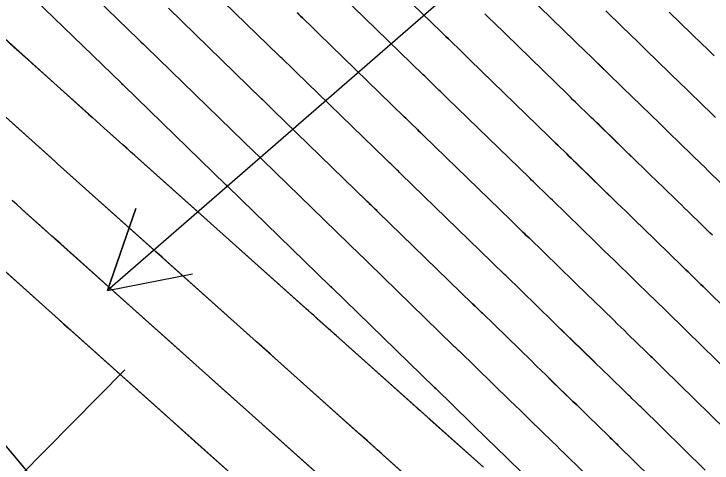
# Model space of a CAD drawing. Extents: x 954385 to 988206, y 1868364 to 1924553.
# Drawn here: x 955849.43 to 955897.84, y 1922962.47 to 1922993.59 of the extents above; entities that cross this region are included whole.
import ezdxf

# ---------------------------------------------------------------- set-up
doc = ezdxf.new("R2010")
doc.units = 0
for name, color, linetype in [('1', 7, 'Continuous'), ('Ex_Major Contours', 7, 'Continuous'), ('Ex_Minor Contours', 7, 'Continuous'), ('Slopes', 7, 'Continuous')]:
    doc.layers.add(name, color=color, linetype=linetype)

msp = doc.modelspace()

# ---------------------------------------------------------------- linework, layer by layer
at = {"layer": '1'}
for points in [[(955901.663, 1922970.366), (955897.664, 1922974.273), (955897.515, 1922974.417), (955897.367, 1922974.562), (955897.219, 1922974.707), (955897.07, 1922974.851), (955896.476, 1922975.428), (955896.327, 1922975.573), (955896.179, 1922975.717), (955896.03, 1922975.861), (955895.882, 1922976.006), (955894.781, 1922977.078), (955894.548, 1922977.305), (955894.314, 1922977.532), (955894.081, 1922977.759), (955893.848, 1922977.985), (955892.473, 1922979.319), (955892.166, 1922979.617), (955891.859, 1922979.915), (955891.553, 1922980.212), (955891.246, 1922980.51), (955888.389, 1922983.285), (955888.233, 1922983.437), (955888.078, 1922983.588), (955887.922, 1922983.74), (955887.766, 1922983.891), (955887.141, 1922984.496), (955886.985, 1922984.647), (955886.829, 1922984.799), (955886.673, 1922984.95), (955886.518, 1922985.102), (955881.056, 1922990.407), (955880.89, 1922990.568), (955880.724, 1922990.73), (955880.557, 1922990.891), (955880.391, 1922991.052), (955879.724, 1922991.696), (955879.557, 1922991.857), (955879.391, 1922992.019), (955879.224, 1922992.18), (955879.058, 1922992.341), (955873.712, 1922997.534)], [(955852.957, 1922996.777), (955858.061, 1922991.829), (955858.106, 1922991.786), (955858.15, 1922991.743), (955858.194, 1922991.701), (955858.238, 1922991.658), (955858.416, 1922991.487), (955858.46, 1922991.444), (955858.505, 1922991.401), (955858.549, 1922991.358), (955858.593, 1922991.315), (955865.364, 1922984.738), (955865.403, 1922984.7), (955865.442, 1922984.662), (955865.482, 1922984.624), (955865.521, 1922984.586), (955865.679, 1922984.434), (955865.718, 1922984.395), (955865.758, 1922984.357), (955865.797, 1922984.319), (955865.836, 1922984.281), (955872.65, 1922977.662), (955872.685, 1922977.628), (955872.72, 1922977.594), (955872.754, 1922977.561), (955872.789, 1922977.527), (955872.929, 1922977.392), (955872.964, 1922977.358), (955872.999, 1922977.325), (955873.033, 1922977.291), (955873.068, 1922977.257), (955879.918, 1922970.603), (955879.981, 1922970.542), (955880.044, 1922970.481), (955880.201, 1922970.328), (955880.264, 1922970.267), (955880.296, 1922970.236), (955883.831, 1922966.802), (955884.18, 1922966.463), (955884.528, 1922966.125), (955884.877, 1922965.787), (955885.225, 1922965.448), (955886.786, 1922963.934), (955887.051, 1922963.676), (955887.316, 1922963.419), (955887.581, 1922963.161), (955887.846, 1922962.904), (955889.377, 1922961.413)], [(955897.372, 1922961.985), (955892.898, 1922966.356), (955892.821, 1922966.431), (955892.745, 1922966.506), (955892.668, 1922966.58), (955892.591, 1922966.655), (955892.285, 1922966.952), (955892.208, 1922967.027), (955892.132, 1922967.101), (955892.055, 1922967.176), (955891.979, 1922967.25), (955890.62, 1922968.574), (955890.368, 1922968.819), (955890.116, 1922969.064), (955889.863, 1922969.309), (955889.611, 1922969.554), (955888.124, 1922970.997), (955887.792, 1922971.319), (955887.461, 1922971.641), (955887.129, 1922971.963), (955886.797, 1922972.285), (955883.533, 1922975.456), (955883.452, 1922975.535), (955883.371, 1922975.614), (955883.289, 1922975.693), (955883.208, 1922975.771), (955882.883, 1922976.087), (955882.802, 1922976.166), (955882.72, 1922976.245), (955882.639, 1922976.323), (955882.558, 1922976.402), (955876.264, 1922982.517), (955876.176, 1922982.602), (955876.089, 1922982.687), (955876.001, 1922982.771), (955875.914, 1922982.856), (955875.563, 1922983.195), (955875.476, 1922983.279), (955875.388, 1922983.364), (955875.301, 1922983.449), (955875.213, 1922983.534), (955868.987, 1922989.582), (955868.891, 1922989.676), (955868.794, 1922989.769), (955868.698, 1922989.862), (955868.602, 1922989.955), (955868.216, 1922990.327), (955868.119, 1922990.42), (955868.023, 1922990.513), (955867.927, 1922990.607), (955867.831, 1922990.7), (955861.686, 1922996.669)], [(955898.484, 1922981.843), (955897.555, 1922982.748), (955897.334, 1922982.963), (955897.114, 1922983.177), (955896.893, 1922983.392), (955896.672, 1922983.606), (955895.372, 1922984.867), (955895.082, 1922985.149), (955894.792, 1922985.43), (955894.502, 1922985.712), (955894.212, 1922985.994), (955891.627, 1922988.505), (955891.421, 1922988.705), (955891.215, 1922988.905), (955891.01, 1922989.104), (955890.804, 1922989.304), (955889.98, 1922990.102), (955889.775, 1922990.302), (955889.569, 1922990.502), (955889.363, 1922990.701), (955889.157, 1922990.901), (955884.252, 1922995.667)], [(955900.233, 1922967.572), (955896.075, 1922971.634), (955895.951, 1922971.755), (955895.826, 1922971.877), (955895.702, 1922971.998), (955895.577, 1922972.119), (955895.079, 1922972.603), (955894.954, 1922972.724), (955894.83, 1922972.845), (955894.705, 1922972.966), (955894.581, 1922973.087), (955893.394, 1922974.243), (955893.154, 1922974.476), (955892.915, 1922974.709), (955892.675, 1922974.942), (955892.435, 1922975.175), (955891.024, 1922976.545), (955890.708, 1922976.851), (955890.393, 1922977.157), (955890.078, 1922977.463), (955889.763, 1922977.769), (955886.771, 1922980.676), (955886.64, 1922980.803), (955886.509, 1922980.93), (955886.377, 1922981.057), (955886.246, 1922981.184), (955885.722, 1922981.693), (955885.591, 1922981.82), (955885.46, 1922981.947), (955885.329, 1922982.075), (955885.198, 1922982.202), (955879.459, 1922987.777), (955879.319, 1922987.913), (955879.179, 1922988.049), (955879.039, 1922988.184), (955878.898, 1922988.32), (955878.337, 1922988.862), (955878.197, 1922988.998), (955878.057, 1922989.134), (955877.916, 1922989.27), (955877.776, 1922989.405), (955872.137, 1922994.884)], [(955885.374, 1922961.123), (955883.776, 1922962.674), (955883.419, 1922963.02), (955883.062, 1922963.367), (955882.705, 1922963.713), (955882.348, 1922964.06), (955878.677, 1922967.626), (955878.598, 1922967.703), (955871.471, 1922974.627), (955871.436, 1922974.66), (955871.385, 1922974.71), (955871.368, 1922974.726), (955864.261, 1922981.63), (955864.228, 1922981.662), (955864.163, 1922981.725), (955864.13, 1922981.757), (955857.046, 1922988.639), (955857.019, 1922988.665), (955856.992, 1922988.691), (955856.924, 1922988.757), (955856.883, 1922988.796), (955851.562, 1922993.954)], [(955895.942, 1922959.192), (955891.309, 1922963.718), (955891.256, 1922963.769), (955891.204, 1922963.82), (955891.151, 1922963.871), (955891.099, 1922963.922), (955890.888, 1922964.127), (955890.835, 1922964.178), (955890.783, 1922964.229), (955890.73, 1922964.28), (955890.678, 1922964.332), (955889.233, 1922965.739), (955888.974, 1922965.99), (955888.716, 1922966.241), (955888.457, 1922966.493), (955888.199, 1922966.744), (955886.675, 1922968.222), (955886.334, 1922968.553), (955885.994, 1922968.883), (955885.654, 1922969.213), (955885.314, 1922969.543), (955881.914, 1922972.846), (955881.858, 1922972.901), (955881.802, 1922972.956), (955881.745, 1922973.01), (955881.689, 1922973.065), (955881.463, 1922973.284), (955881.407, 1922973.338), (955881.351, 1922973.393), (955881.294, 1922973.448), (955881.238, 1922973.503), (955874.666, 1922979.887), (955874.605, 1922979.946), (955874.544, 1922980.006), (955874.482, 1922980.065), (955874.421, 1922980.124), (955874.176, 1922980.361), (955874.115, 1922980.42), (955874.054, 1922980.479), (955873.993, 1922980.539), (955873.931, 1922980.598), (955867.412, 1922986.932), (955867.344, 1922986.998), (955867.276, 1922987.063), (955867.208, 1922987.129), (955867.14, 1922987.194), (955866.869, 1922987.456), (955866.801, 1922987.522), (955866.733, 1922987.588), (955866.665, 1922987.653), (955866.597, 1922987.719), (955860.14, 1922993.992)], [(955869.064, 1922993.681), (955869.189, 1922993.56), (955869.313, 1922993.439), (955869.438, 1922993.319), (955869.563, 1922993.198), (955870.063, 1922992.716), (955870.188, 1922992.595), (955870.313, 1922992.475), (955870.437, 1922992.354), (955870.562, 1922992.233), (955876.495, 1922986.47), (955876.608, 1922986.359), (955876.722, 1922986.249), (955876.836, 1922986.139), (955876.95, 1922986.029), (955877.406, 1922985.588), (955877.52, 1922985.478), (955877.634, 1922985.368), (955877.747, 1922985.257), (955877.861, 1922985.147), (955883.878, 1922979.302), (955883.984, 1922979.199), (955884.09, 1922979.096), (955884.196, 1922978.993), (955884.302, 1922978.89), (955884.727, 1922978.478), (955884.833, 1922978.375), (955884.94, 1922978.272), (955885.046, 1922978.169), (955885.152, 1922978.066), (955888.28, 1922975.027), (955888.603, 1922974.713), (955888.927, 1922974.399), (955889.25, 1922974.085), (955889.574, 1922973.771), (955891.023, 1922972.365), (955891.269, 1922972.126), (955891.515, 1922971.887), (955891.761, 1922971.648), (955892.007, 1922971.409), (955893.28, 1922970.169), (955893.38, 1922970.071), (955893.481, 1922969.973), (955893.581, 1922969.875), (955893.682, 1922969.778), (955894.084, 1922969.387), (955894.185, 1922969.289), (955894.285, 1922969.191), (955894.386, 1922969.093), (955894.486, 1922968.995), (955898.803, 1922964.779)], [(955898.085, 1922986.416), (955896.822, 1922987.641), (955896.54, 1922987.915), (955896.258, 1922988.188), (955895.976, 1922988.462), (955895.695, 1922988.736), (955893.246, 1922991.115), (955893.015, 1922991.339), (955892.784, 1922991.563), (955892.554, 1922991.787), (955892.323, 1922992.01), (955891.4, 1922992.905), (955891.169, 1922993.129), (955890.938, 1922993.353), (955890.708, 1922993.577), (955890.477, 1922993.801)], [(955897.998, 1922990.681), (955897.724, 1922990.946), (955897.451, 1922991.212), (955897.178, 1922991.477), (955894.864, 1922993.725)], [(955897.873, 1922978.254), (955897.7, 1922978.421), (955897.528, 1922978.589), (955897.355, 1922978.757), (955897.183, 1922978.925), (955896.168, 1922979.913), (955895.941, 1922980.134), (955895.714, 1922980.355), (955895.487, 1922980.575), (955895.26, 1922980.796), (955893.923, 1922982.093), (955893.624, 1922982.383), (955893.326, 1922982.672), (955893.027, 1922982.962), (955892.729, 1922983.252), (955890.008, 1922985.895), (955889.827, 1922986.071), (955889.646, 1922986.246), (955889.466, 1922986.422), (955889.285, 1922986.597), (955888.561, 1922987.299), (955888.38, 1922987.475), (955888.199, 1922987.65), (955888.018, 1922987.826), (955887.837, 1922988.001), (955882.654, 1922993.037), (955882.462, 1922993.224), (955882.269, 1922993.411), (955882.076, 1922993.597)], [(955848.29, 1922992.318), (955854.614, 1922986.647), (955854.878, 1922986.41), (955855.143, 1922986.173), (955855.407, 1922985.937), (955855.671, 1922985.7), (955881.986, 1922962.174)], [(955844.939, 1922989.953), (955852.316, 1922983.338), (955852.385, 1922983.276), (955852.454, 1922983.214), (955879.137, 1922959.358)], [(955876.438, 1922956.408), (955850.285, 1922979.791), (955849.956, 1922980.085), (955849.627, 1922980.379), (955849.299, 1922980.673)], [(955873.486, 1922953.684), (955847.181, 1922977.203)], [(955843.381, 1922970.143), (955852.018, 1922959.89)]]:
    msp.add_lwpolyline(points, dxfattribs=at)
at = {"layer": 'Ex_Major Contours'}
for points in [[(955860.139, 1922993.992), (955866.597, 1922987.719), (955866.665, 1922987.653), (955866.733, 1922987.587), (955866.801, 1922987.522), (955866.869, 1922987.456), (955867.14, 1922987.194), (955867.208, 1922987.128), (955867.276, 1922987.063), (955867.344, 1922986.997), (955867.412, 1922986.931), (955873.932, 1922980.598), (955873.993, 1922980.539), (955874.054, 1922980.479), (955874.115, 1922980.42), (955874.176, 1922980.361), (955874.421, 1922980.124), (955874.483, 1922980.065), (955874.544, 1922980.006), (955874.605, 1922979.946), (955874.666, 1922979.887), (955881.238, 1922973.503), (955881.294, 1922973.448), (955881.35, 1922973.393), (955881.407, 1922973.339), (955881.463, 1922973.284), (955881.689, 1922973.065), (955881.745, 1922973.011), (955881.802, 1922972.956), (955881.858, 1922972.901), (955881.914, 1922972.846), (955885.314, 1922969.542), (955885.654, 1922969.212), (955885.994, 1922968.882), (955886.334, 1922968.552), (955886.674, 1922968.222), (955888.198, 1922966.744), (955888.457, 1922966.493), (955888.715, 1922966.241), (955888.974, 1922965.99), (955889.232, 1922965.738), (955890.678, 1922964.331), (955890.73, 1922964.28), (955890.783, 1922964.229), (955890.835, 1922964.178), (955890.888, 1922964.127), (955891.098, 1922963.922), (955891.151, 1922963.871), (955891.204, 1922963.82), (955891.256, 1922963.769), (955891.309, 1922963.717), (955895.941, 1922959.191)], [(955897.873, 1922978.254), (955897.7, 1922978.421), (955897.528, 1922978.589), (955897.355, 1922978.757), (955897.183, 1922978.925), (955896.167, 1922979.913), (955895.94, 1922980.134), (955895.713, 1922980.355), (955895.486, 1922980.575), (955895.259, 1922980.796), (955893.922, 1922982.093), (955893.624, 1922982.382), (955893.326, 1922982.672), (955893.027, 1922982.962), (955892.729, 1922983.252), (955890.008, 1922985.896), (955889.827, 1922986.071), (955889.647, 1922986.247), (955889.466, 1922986.422), (955889.285, 1922986.598), (955888.561, 1922987.3), (955888.38, 1922987.475), (955888.199, 1922987.651), (955888.018, 1922987.826), (955887.838, 1922988.002), (955882.654, 1922993.037), (955882.462, 1922993.224), (955882.269, 1922993.411), (955882.076, 1922993.597)], [(955871.091, 1922961.189), (955866.891, 1922964.944), (955866.187, 1922965.573), (955864.075, 1922967.461), (955859.782, 1922971.3), (955858.973, 1922972.023), (955856.546, 1922974.193), (955852.674, 1922977.655), (955852.369, 1922977.927), (955852.065, 1922978.2), (955851.76, 1922978.472), (955851.455, 1922978.744), (955850.237, 1922979.834), (955849.932, 1922980.106), (955849.628, 1922980.379), (955849.323, 1922980.652)]]:
    msp.add_lwpolyline(points, dxfattribs=at)
at = {"layer": 'Ex_Minor Contours'}
for points in [[(955873.713, 1922997.534), (955879.058, 1922992.341), (955879.224, 1922992.18), (955879.391, 1922992.018), (955879.557, 1922991.857), (955879.724, 1922991.696), (955880.391, 1922991.052), (955880.557, 1922990.891), (955880.724, 1922990.73), (955880.89, 1922990.568), (955881.057, 1922990.407), (955886.518, 1922985.102), (955886.673, 1922984.951), (955886.829, 1922984.799), (955886.985, 1922984.648), (955887.141, 1922984.496), (955887.766, 1922983.891), (955887.922, 1922983.74), (955888.078, 1922983.589), (955888.234, 1922983.437), (955888.389, 1922983.286), (955891.246, 1922980.51), (955891.553, 1922980.212), (955891.859, 1922979.914), (955892.166, 1922979.616), (955892.473, 1922979.318), (955893.847, 1922977.985), (955894.08, 1922977.759), (955894.314, 1922977.532), (955894.547, 1922977.305), (955894.78, 1922977.078), (955895.882, 1922976.006), (955896.03, 1922975.861), (955896.179, 1922975.717), (955896.327, 1922975.573), (955896.476, 1922975.428), (955897.07, 1922974.851), (955897.219, 1922974.706), (955897.367, 1922974.562), (955897.515, 1922974.417), (955897.663, 1922974.272), (955901.663, 1922970.365)], [(955852.957, 1922996.777), (955858.061, 1922991.828), (955858.105, 1922991.786), (955858.149, 1922991.743), (955858.194, 1922991.7), (955858.238, 1922991.657), (955858.415, 1922991.486), (955858.46, 1922991.443), (955858.504, 1922991.401), (955858.548, 1922991.358), (955858.592, 1922991.315), (955865.364, 1922984.738), (955865.403, 1922984.699), (955865.443, 1922984.661), (955865.482, 1922984.623), (955865.521, 1922984.585), (955865.679, 1922984.433), (955865.718, 1922984.395), (955865.758, 1922984.357), (955865.797, 1922984.319), (955865.837, 1922984.281), (955872.65, 1922977.662), (955872.685, 1922977.628), (955872.72, 1922977.594), (955872.754, 1922977.561), (955872.789, 1922977.527), (955872.929, 1922977.392), (955872.964, 1922977.358), (955872.999, 1922977.325), (955873.033, 1922977.291), (955873.068, 1922977.257), (955879.918, 1922970.603), (955879.981, 1922970.542), (955880.044, 1922970.481), (955880.17, 1922970.359), (955880.233, 1922970.298), (955880.296, 1922970.236), (955883.831, 1922966.801), (955884.179, 1922966.462), (955884.528, 1922966.124), (955884.876, 1922965.786), (955885.225, 1922965.448), (955886.785, 1922963.933), (955887.051, 1922963.676), (955887.316, 1922963.419), (955887.58, 1922963.161), (955887.845, 1922962.903), (955889.376, 1922961.413)], [(955897.372, 1922961.984), (955892.897, 1922966.356), (955892.821, 1922966.431), (955892.744, 1922966.505), (955892.668, 1922966.58), (955892.591, 1922966.654), (955892.285, 1922966.952), (955892.208, 1922967.027), (955892.132, 1922967.101), (955892.055, 1922967.176), (955891.979, 1922967.25), (955890.619, 1922968.573), (955890.367, 1922968.819), (955890.115, 1922969.064), (955889.862, 1922969.309), (955889.61, 1922969.554), (955888.124, 1922970.996), (955887.792, 1922971.318), (955887.46, 1922971.64), (955887.129, 1922971.962), (955886.797, 1922972.284), (955883.533, 1922975.456), (955883.452, 1922975.535), (955883.371, 1922975.614), (955883.289, 1922975.693), (955883.208, 1922975.772), (955882.883, 1922976.087), (955882.801, 1922976.166), (955882.72, 1922976.245), (955882.639, 1922976.324), (955882.558, 1922976.403), (955876.264, 1922982.517), (955876.176, 1922982.602), (955876.089, 1922982.687), (955876.001, 1922982.771), (955875.914, 1922982.856), (955875.563, 1922983.195), (955875.476, 1922983.279), (955875.388, 1922983.364), (955875.301, 1922983.449), (955875.213, 1922983.534), (955868.987, 1922989.582), (955868.891, 1922989.675), (955868.795, 1922989.769), (955868.698, 1922989.862), (955868.602, 1922989.955), (955868.216, 1922990.327), (955868.12, 1922990.42), (955868.023, 1922990.513), (955867.927, 1922990.606), (955867.831, 1922990.699), (955861.686, 1922996.668)], [(955848.899, 1922996.533), (955849.787, 1922995.674), (955850.675, 1922994.815), (955851.562, 1922993.955), (955856.883, 1922988.796), (955856.923, 1922988.756), (955857.005, 1922988.678), (955857.046, 1922988.638), (955864.13, 1922981.757), (955864.163, 1922981.725), (955864.229, 1922981.662), (955864.261, 1922981.63), (955871.368, 1922974.726), (955871.402, 1922974.693), (955871.454, 1922974.644), (955871.471, 1922974.627), (955878.598, 1922967.703), (955878.677, 1922967.627), (955882.348, 1922964.059), (955882.705, 1922963.712), (955883.061, 1922963.366), (955883.418, 1922963.02), (955883.775, 1922962.673), (955885.373, 1922961.123)], [(955898.484, 1922981.843), (955897.554, 1922982.748), (955897.334, 1922982.963), (955897.113, 1922983.177), (955896.892, 1922983.392), (955896.672, 1922983.606), (955895.372, 1922984.867), (955895.082, 1922985.148), (955894.792, 1922985.43), (955894.502, 1922985.712), (955894.212, 1922985.993), (955891.627, 1922988.505), (955891.421, 1922988.705), (955891.216, 1922988.905), (955891.01, 1922989.105), (955890.804, 1922989.304), (955889.981, 1922990.103), (955889.775, 1922990.302), (955889.569, 1922990.502), (955889.363, 1922990.702), (955889.157, 1922990.901), (955884.252, 1922995.667)], [(955900.232, 1922967.571), (955896.075, 1922971.634), (955895.95, 1922971.755), (955895.826, 1922971.876), (955895.702, 1922971.998), (955895.577, 1922972.119), (955895.079, 1922972.603), (955894.954, 1922972.724), (955894.83, 1922972.845), (955894.705, 1922972.966), (955894.581, 1922973.087), (955893.393, 1922974.243), (955893.154, 1922974.476), (955892.914, 1922974.709), (955892.674, 1922974.942), (955892.435, 1922975.175), (955891.023, 1922976.544), (955890.708, 1922976.85), (955890.393, 1922977.156), (955890.078, 1922977.462), (955889.763, 1922977.768), (955886.771, 1922980.676), (955886.64, 1922980.803), (955886.509, 1922980.93), (955886.378, 1922981.058), (955886.246, 1922981.185), (955885.722, 1922981.693), (955885.591, 1922981.821), (955885.46, 1922981.948), (955885.329, 1922982.075), (955885.198, 1922982.202), (955879.459, 1922987.777), (955879.319, 1922987.913), (955879.179, 1922988.049), (955879.039, 1922988.184), (955878.898, 1922988.32), (955878.337, 1922988.862), (955878.197, 1922988.998), (955878.057, 1922989.134), (955877.916, 1922989.269), (955877.776, 1922989.405), (955872.137, 1922994.883)], [(955898.802, 1922964.778), (955894.486, 1922968.995), (955894.386, 1922969.093), (955894.285, 1922969.191), (955894.185, 1922969.289), (955894.084, 1922969.387), (955893.682, 1922969.778), (955893.581, 1922969.875), (955893.481, 1922969.973), (955893.38, 1922970.071), (955893.28, 1922970.169), (955892.006, 1922971.408), (955891.76, 1922971.648), (955891.514, 1922971.887), (955891.268, 1922972.126), (955891.022, 1922972.364), (955889.574, 1922973.77), (955889.25, 1922974.084), (955888.927, 1922974.398), (955888.603, 1922974.712), (955888.28, 1922975.026), (955885.152, 1922978.066), (955885.046, 1922978.169), (955884.94, 1922978.272), (955884.833, 1922978.375), (955884.727, 1922978.478), (955884.302, 1922978.89), (955884.196, 1922978.993), (955884.09, 1922979.096), (955883.984, 1922979.199), (955883.878, 1922979.302), (955877.861, 1922985.147), (955877.748, 1922985.257), (955877.634, 1922985.368), (955877.52, 1922985.478), (955877.406, 1922985.588), (955876.95, 1922986.028), (955876.836, 1922986.139), (955876.722, 1922986.249), (955876.608, 1922986.359), (955876.495, 1922986.469), (955870.562, 1922992.233), (955870.438, 1922992.354), (955870.313, 1922992.474), (955870.188, 1922992.595), (955870.063, 1922992.716), (955869.563, 1922993.198), (955869.438, 1922993.318), (955869.314, 1922993.439), (955869.189, 1922993.56), (955869.064, 1922993.68)], [(955890.477, 1922993.801), (955890.708, 1922993.577), (955890.939, 1922993.353), (955891.169, 1922993.13), (955891.4, 1922992.906), (955892.323, 1922992.011), (955892.554, 1922991.787), (955892.784, 1922991.563), (955893.015, 1922991.339), (955893.246, 1922991.115), (955895.695, 1922988.735), (955895.976, 1922988.462), (955896.258, 1922988.188), (955896.54, 1922987.914), (955896.822, 1922987.641), (955898.084, 1922986.416)], [(955897.998, 1922990.68), (955897.724, 1922990.946), (955897.451, 1922991.211), (955897.178, 1922991.477), (955894.864, 1922993.725)], [(955881.987, 1922962.175), (955878.504, 1922965.286), (955878.307, 1922965.462), (955878.11, 1922965.638), (955877.715, 1922965.991), (955877.616, 1922966.079), (955877.517, 1922966.167), (955877.419, 1922966.255), (955877.32, 1922966.344), (955871.997, 1922971.104), (955871.803, 1922971.277), (955871.61, 1922971.45), (955871.416, 1922971.624), (955871.222, 1922971.797), (955870.447, 1922972.49), (955870.253, 1922972.663), (955870.059, 1922972.836), (955869.866, 1922973.01), (955869.672, 1922973.183), (955863.06, 1922979.096), (955862.831, 1922979.301), (955862.602, 1922979.505), (955862.373, 1922979.71), (955862.144, 1922979.915), (955857.786, 1922983.811), (955857.522, 1922984.047), (955857.258, 1922984.284), (955856.993, 1922984.52), (955856.729, 1922984.756), (955855.672, 1922985.702), (955855.408, 1922985.938), (955855.143, 1922986.175), (955854.879, 1922986.411), (955854.615, 1922986.648), (955850.674, 1922990.181), (955850.376, 1922990.448), (955850.078, 1922990.715), (955849.78, 1922990.982), (955849.482, 1922991.249), (955848.29, 1922992.318)], [(955878.327, 1922960.084), (955875.041, 1922963.019), (955874.901, 1922963.144), (955874.76, 1922963.27), (955874.619, 1922963.396), (955874.479, 1922963.521), (955873.917, 1922964.024), (955873.636, 1922964.275), (955873.355, 1922964.526), (955867.512, 1922969.751), (955867.196, 1922970.033), (955866.249, 1922970.88), (955859.984, 1922976.483), (955859.704, 1922976.733), (955859.354, 1922977.046), (955859.144, 1922977.234), (955852.455, 1922983.215), (955852.386, 1922983.277), (955852.317, 1922983.339), (955852.039, 1922983.588), (955844.938, 1922989.953)], [(955848.376, 1922976.134), (955852.538, 1922972.413), (955852.896, 1922972.093), (955853.254, 1922971.773), (955859.646, 1922966.058), (955860.288, 1922965.484), (955862.215, 1922963.762), (955866.755, 1922959.702)], [(955852.05, 1922959.859), (955848.41, 1922964.183)]]:
    msp.add_lwpolyline(points, dxfattribs=at)
at = {"layer": 'Slopes'}
for points in [[(955907.131, 1923018.928), (955855.929, 1922974.436), (955857.884, 1922980.109), (955855.929, 1922974.436), (955861.819, 1922975.58)], [(955857.131, 1922968.928), (955731.708, 1922842.022), (955733.227, 1922847.827), (955731.708, 1922842.022), (955737.494, 1922843.609)]]:
    msp.add_lwpolyline(points, dxfattribs=at)

doc.saveas('drawing.dxf')
